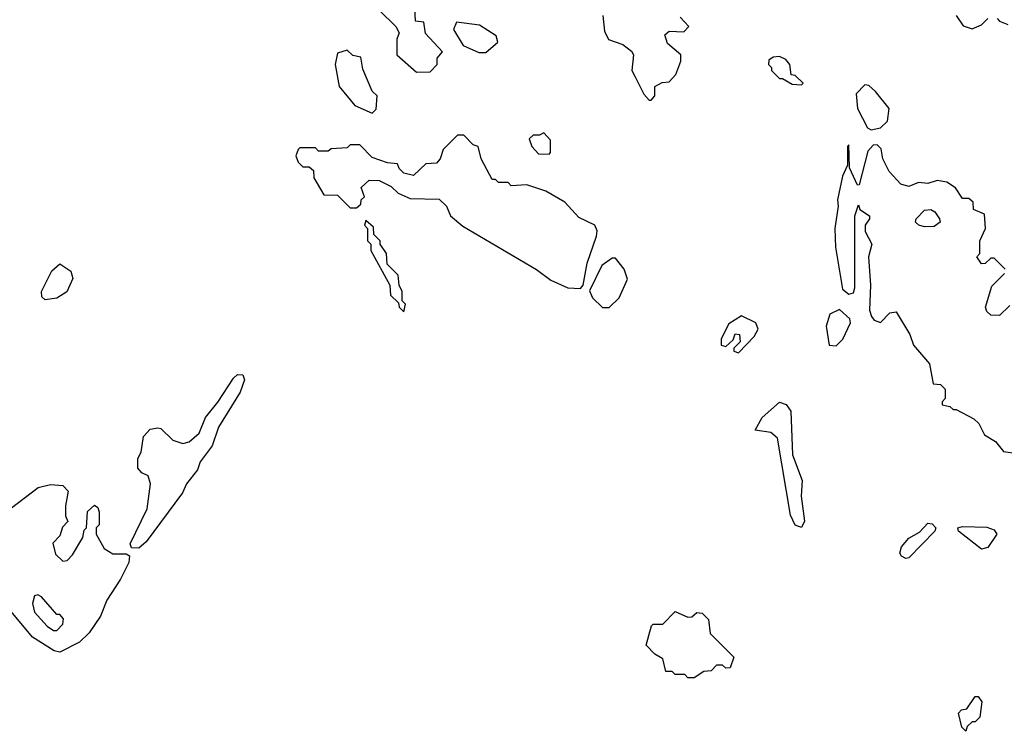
# Model space of a CAD drawing. Extents: x 2889633 to 3052318, y 540750 to 918690.
# Tile 451 of 656: x 2976808 to 2979927, y 805700 to 807957. Entities that reach past the tile are written whole.
import ezdxf

# ---------------------------------------------------------------- set-up
doc = ezdxf.new("R2010")
doc.units = 0

msp = doc.modelspace()

# ---------------------------------------------------------------- linework, layer by layer
at = {"layer": '0CON02XD'}
for points in [[(2977947, 807987), (2978000, 807935), (2978010, 807915), (2978002.5, 807895), (2978002.5, 807845), (2978065, 807790), (2978108.3, 807791.7), (2978130, 807815), (2978130, 807835), (2978147.5, 807855), (2978093, 807913), (2978088.3, 807948.3), (2978061.7, 807951.7), (2978060, 807995)], [(2978655, 807970), (2978660.7, 807920.7), (2978673.6, 807893.6), (2978718.3, 807878.3), (2978746.4, 807856.4), (2978752.5, 807845), (2978747.5, 807795), (2978757.5, 807775), (2978785, 807720), (2978801.7, 807701.7), (2978808.3, 807701.7), (2978820, 807715), (2978820, 807745), (2978843, 807757), (2978865, 807760), (2978887, 807783), (2978902.5, 807825), (2978902.5, 807845), (2978860.7, 807880.7), (2978851.7, 807908.3), (2978865, 807920), (2978911.7, 807918.3), (2978927.5, 807935), (2978900, 807965)], [(2979775, 807970), (2979797, 807937), (2979825, 807927.5), (2979855, 807940), (2979875, 807960)], [(2979905, 807960), (2979911.7, 807951.7), (2979938.3, 807941.7)], [(2978285, 807852.5), (2978322.5, 807885), (2978317.5, 807905), (2978265, 807938.8), (2978191.7, 807948.3), (2978182.5, 807925), (2978212.5, 807875), (2978263, 807853), (2978285, 807852.5)], [(2977925, 807660), (2977937, 807673), (2977940, 807715), (2977925, 807730), (2977895, 807800), (2977888.3, 807838.3), (2977863, 807843), (2977845, 807860), (2977815, 807850), (2977807.5, 807815), (2977820, 807745), (2977870, 807685), (2977925, 807660)], [(2979285, 807750), (2979290, 807755), (2979265, 807780), (2979251.7, 807781.7), (2979247.5, 807815), (2979235, 807830), (2979215, 807840), (2979195, 807837.5), (2979181.7, 807828.3), (2979180, 807815), (2979190, 807805), (2979190, 807795), (2979215, 807770), (2979225, 807770), (2979255, 807752.5), (2979285, 807750)], [(2979505, 807607.5), (2979535, 807613.3), (2979557.5, 807635), (2979562.5, 807675), (2979519.3, 807729.3), (2979498.3, 807748.3), (2979485, 807750), (2979458.3, 807721.7), (2979462, 807675), (2979493.6, 807613.6), (2979505, 807607.5)], [(2978585, 807103.8), (2978593.3, 807115), (2978606, 807185), (2978635, 807270), (2978637.3, 807287.3), (2978630, 807305), (2978579.5, 807329.5), (2978535, 807377.5), (2978475, 807412.5), (2978415, 807432.5), (2978365, 807430), (2978355, 807440), (2978325, 807440), (2978315, 807450), (2978305, 807450), (2978270, 807515), (2978260, 807555), (2978245, 807560), (2978215, 807590), (2978195, 807590), (2978150, 807545), (2978140, 807515), (2978128.3, 807501.7), (2978095, 807500), (2978055, 807462.5), (2978025, 807470), (2978010, 807485), (2978005, 807500), (2977973, 807503), (2977925, 807520), (2977885, 807560), (2977855, 807560), (2977845, 807550), (2977795, 807547.5), (2977785, 807540), (2977755, 807540), (2977745, 807550), (2977695, 807550), (2977690, 807545), (2977682.5, 807525), (2977690, 807505), (2977705, 807490), (2977725, 807490), (2977738.3, 807478.3), (2977740, 807455), (2977771.7, 807401.7), (2977815, 807400), (2977855, 807360), (2977875, 807360), (2977888.3, 807371.7), (2977890, 807385), (2977900, 807395), (2977890, 807425), (2977915, 807447.5), (2977947, 807447), (2977985, 807427.5), (2978006.4, 807406.4), (2978045, 807390), (2978137, 807387), (2978160, 807365), (2978172.5, 807335), (2978211.7, 807301.7), (2978445, 807164), (2978490.9, 807130.9), (2978545, 807105.8), (2978585, 807103.8)], [(2978485, 807530), (2978490, 807535), (2978490, 807575), (2978468.3, 807598.3), (2978455, 807590), (2978435, 807590), (2978421.7, 807578.3), (2978430, 807555), (2978451.7, 807531.7), (2978485, 807530)], [(2979930, 807165), (2979895, 807200), (2979885, 807200), (2979867, 807183), (2979855, 807182.5), (2979840, 807205), (2979850, 807215), (2979850, 807255), (2979867.5, 807295), (2979865, 807340), (2979830, 807355), (2979828.3, 807378.3), (2979815, 807390), (2979795, 807390), (2979773, 807423), (2979745, 807441.2), (2979715, 807446.2), (2979685, 807437.5), (2979655, 807440), (2979625, 807427.5), (2979600, 807435), (2979562.5, 807475), (2979542.5, 807515), (2979537, 807547), (2979525, 807560), (2979511.7, 807558.3), (2979495, 807540), (2979467, 807433), (2979461.7, 807431.7), (2979437, 807487), (2979435, 807560), (2979430, 807555), (2979430, 807495), (2979415, 807460), (2979398.6, 807385), (2979400.8, 807365), (2979390, 807295), (2979392.5, 807235), (2979415, 807102.5), (2979435, 807086.7), (2979449.3, 807090.7), (2979453.9, 807106.1), (2979453.3, 807335), (2979465, 807370), (2979470, 807355), (2979500, 807335), (2979500, 807325), (2979486.7, 807305), (2979486.2, 807285), (2979507.5, 807245), (2979497.5, 807205), (2979503.3, 807115), (2979500, 807035), (2979506.7, 807015), (2979515, 807003.3), (2979535, 806996.7), (2979565, 807027.5), (2979585, 807030), (2979628.3, 806958.3), (2979640, 806925), (2979690, 806865), (2979701.7, 806801.7), (2979725, 806800), (2979740, 806785), (2979740, 806755), (2979730, 806745), (2979730, 806735), (2979755, 806730), (2979765, 806720), (2979775, 806720), (2979830.7, 806690.7), (2979846.1, 806676.1), (2979865, 806640), (2979899.3, 806619.3), (2979925, 806587.5), (2979975, 806580)], [(2979675, 807299.4), (2979656.7, 807305), (2979646, 807315), (2979648, 807325), (2979675, 807352.5), (2979695, 807354.3), (2979707.3, 807347.3), (2979722.5, 807325), (2979723.8, 807315), (2979705, 807300.8), (2979675, 807299.4)], [(2978025, 807030), (2978030, 807055), (2978020, 807065), (2978020, 807095), (2978010, 807115), (2978007, 807147), (2977971.7, 807181.7), (2977970, 807215), (2977950, 807245), (2977950, 807255), (2977930, 807275), (2977928.3, 807298.3), (2977905, 807320), (2977900, 807305), (2977910, 807295), (2977910, 807255), (2977920, 807245), (2977920, 807225), (2977980, 807115), (2977983, 807083), (2978008.3, 807058.3), (2978010, 807045), (2978025, 807030)], [(2976888.3, 807068.3), (2976878.3, 807078.3), (2976876.7, 807095), (2976909.3, 807160.7), (2976935, 807182.5), (2976969.5, 807159.5), (2976976.4, 807136.4), (2976956.7, 807093.3), (2976925, 807073.3), (2976888.3, 807068.3)], [(2978675, 807044), (2978706.9, 807075), (2978733.3, 807133.3), (2978722.5, 807165), (2978695, 807200), (2978685, 807200), (2978652.7, 807177.3), (2978613.3, 807096.7), (2978622.5, 807075), (2978654.2, 807044.2), (2978675, 807044)], [(2979945, 807050), (2979911.7, 807018.3), (2979885, 807020), (2979871.7, 807031.7), (2979867.5, 807045), (2979888.3, 807111.7), (2979928.3, 807151.7)], [(2979395, 806922.5), (2979416.1, 806943.9), (2979440, 806995), (2979438.3, 807008.3), (2979405, 807037.5), (2979375, 807023.3), (2979362.5, 806985), (2979372.5, 806925), (2979395, 806922.5)], [(2979085, 806900), (2979135, 806952.5), (2979147.5, 806975), (2979140, 806995), (2979095, 807017.5), (2979055, 806992.5), (2979030, 806945), (2979030, 806925), (2979045, 806920), (2979068.3, 806941.7), (2979075, 806960), (2979088.3, 806958.3), (2979090, 806935), (2979070, 806915), (2979070, 806905), (2979085, 806900)], [(2977185, 806281.2), (2977161.7, 806281.7), (2977158, 806295), (2977211.2, 806405), (2977222.5, 806485), (2977215, 806510), (2977195, 806520), (2977182.5, 806535), (2977182.5, 806565), (2977192.5, 806585), (2977200, 806635), (2977221.7, 806658.3), (2977245, 806662.5), (2977255, 806660), (2977293, 806623), (2977325, 806612.5), (2977345, 806617.5), (2977376.7, 806645), (2977396.7, 806695), (2977436.1, 806743.9), (2977485, 806820), (2977498.3, 806831.7), (2977515, 806830), (2977520, 806815), (2977506.7, 806775), (2977437.5, 806665), (2977417.5, 806605), (2977380, 806555), (2977370.7, 806529.3), (2977336.7, 806485), (2977324.1, 806455.9), (2977208.8, 806301.2), (2977185, 806281.2)], [(2979285, 806346.7), (2979265, 806353.3), (2979250, 806385), (2979209.1, 806629.1), (2979187.6, 806647.6), (2979137.5, 806655), (2979160, 806695), (2979215, 806743.3), (2979236.4, 806736.4), (2979251.2, 806715), (2979256.4, 806576.4), (2979286.7, 806495), (2979284.2, 806445.8), (2979294.1, 806365.9), (2979285, 806346.7)], [(2976781.7, 806408.3), (2976866.4, 806473.6), (2976905, 806482.5), (2976945, 806480), (2976961.7, 806461.7), (2976953.3, 806415), (2976953.3, 806383.3), (2976960, 806365), (2976943, 806347), (2976935, 806320), (2976913, 806297), (2976921.7, 806261.7), (2976945, 806240), (2976958.3, 806241.7), (2976975, 806260), (2977007.5, 806315), (2977011.7, 806338.3), (2977020, 806345), (2977023, 806397), (2977045, 806417.5), (2977055, 806410), (2977060, 806395), (2977060, 806355), (2977050, 806345), (2977050, 806325), (2977075, 806280), (2977103, 806263), (2977145, 806263.3), (2977156.2, 806256.2), (2977153.8, 806235), (2977127.1, 806182.9), (2977084.3, 806115.7), (2977064, 806065), (2977027.9, 806012.1), (2976997.8, 805982.2), (2976935, 805951.4)], [(2979615, 806248), (2979601.2, 806255), (2979596.2, 806265), (2979601.2, 806285), (2979625, 806312), (2979658.3, 806331.7), (2979685, 806360), (2979698.3, 806358.3), (2979710, 806345), (2979706.7, 806335), (2979625, 806250), (2979615, 806248)], [(2979855, 806277.5), (2979782.5, 806335), (2979780, 806345), (2979795, 806350), (2979872.3, 806347.7), (2979895, 806338.8), (2979903.3, 806325), (2979875, 806283.3), (2979855, 806277.5)], [(2976925, 806020), (2976945, 806040), (2976947, 806057), (2976935, 806070), (2976925, 806070), (2976876.4, 806126.4), (2976865, 806132.5), (2976855, 806130), (2976848.8, 806105), (2976855, 806077.5), (2976895, 806033.3), (2976915, 806020), (2976925, 806020)], [(2976935, 805951.4), (2976916.7, 805955), (2976848.3, 805998.3), (2976765, 806098.8)], [(2978945, 805870), (2978925, 805870), (2978915, 805880), (2978885, 805880), (2978875, 805890), (2978855, 805890), (2978845, 805930), (2978820, 805945), (2978793, 805973), (2978810, 806035), (2978815, 806040), (2978845, 806040), (2978885, 806080), (2978925, 806062.5), (2978937, 806063), (2978953, 806077), (2978970, 806075), (2978990, 806055), (2978995, 806010), (2979070, 805935), (2979058.3, 805901.7), (2979045, 805900), (2979035, 805910), (2979015, 805910), (2978998.3, 805891.7), (2978975, 805890), (2978945, 805870)], [(2979805, 805700), (2979793, 805713), (2979782.5, 805757.5), (2979791.7, 805768.3), (2979808.3, 805771.7), (2979835, 805810), (2979845, 805810), (2979856.4, 805793.6), (2979850, 805745), (2979835, 805730), (2979825, 805730), (2979810, 805715), (2979805, 805700)]]:
    msp.add_lwpolyline(points, dxfattribs=at)

doc.saveas('drawing.dxf')
